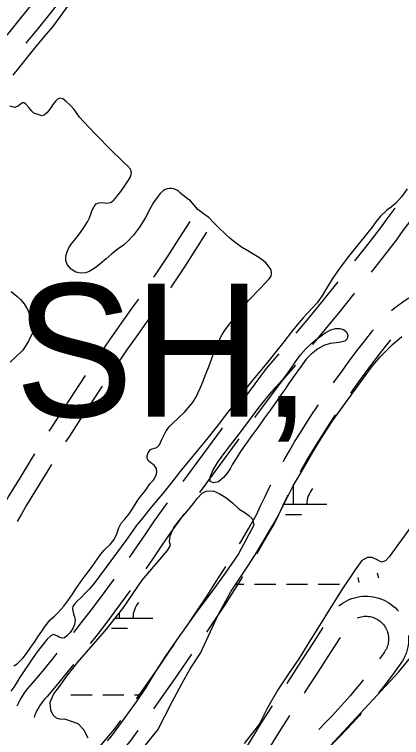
# Model space of a CAD drawing. Extents: x 3535183 to 3573198, y 534952 to 560562.
# Drawn here: x 3563443 to 3564025, y 552910 to 553996 of the extents above; entities that cross this region are included whole.
import ezdxf

# ---------------------------------------------------------------- set-up
doc = ezdxf.new("R2010")
doc.units = 0
for name, color, linetype in [('V-ROAD-CNTR', 7, 'Continuous'), ('V-TOPO-GNAM-IDEN', 7, 'Continuous'), ('V-TOPO-SHOR', 7, 'Continuous'), ('V-WETL-SWMP', 7, 'Continuous')]:
    doc.layers.add(name, color=color, linetype=linetype)

msp = doc.modelspace()

# ---------------------------------------------------------------- linework, layer by layer
at = {"layer": 'V-ROAD-CNTR'}
for points in [[(3563494.4, 554043.2), (3563493.3, 554041.8), (3563453.9, 553992.7), (3563431.8, 553965.2)], [(3563523.1, 554031.1), (3563516.7, 554023.1), (3563477.3, 553973.9), (3563460.6, 553953.1)], [(3564015.3, 553705.7), (3564013.8, 553703.7), (3564003.2, 553689.5), (3563993.1, 553675.4), (3563972.4, 553648.8), (3563954.6, 553626.2)], [(3564040.2, 553688.8), (3564037.7, 553685.6), (3564027.4, 553671.7), (3564017.1, 553657.4), (3563996, 553630.3), (3563979.5, 553609.3)], [(3563706.9, 553685.7), (3563690.4, 553659.7), (3563673.7, 553633.8), (3563656.8, 553608.2), (3563652.5, 553601.8)], [(3563732.3, 553669.6), (3563715.7, 553643.5), (3563698.9, 553617.4), (3563681.8, 553591.6), (3563677.9, 553585.7)], [(3563929.7, 553594.9), (3563909, 553569.3), (3563887.5, 553543), (3563866.4, 553517.5)], [(3564010.4, 553551.9), (3564014.3, 553555.2), (3564019.6, 553559.3), (3564025, 553563.3), (3564030.6, 553567.1), (3564036.3, 553570.7), (3564042.2, 553574.1), (3564048.1, 553577.3), (3564054.2, 553580.3), (3564060.4, 553583), (3564066.6, 553585.6), (3564073, 553587.9), (3564079.4, 553590), (3564085.7, 553591.8), (3564096.1, 553594.7), (3564099.2, 553595.6)], [(3563629.7, 553568.9), (3563621.9, 553558.1), (3563604, 553532.9), (3563586.4, 553507.6), (3563572.2, 553487.1)], [(3563954.6, 553578), (3563953.7, 553576.9), (3563932.3, 553550.3), (3563910.7, 553523.9), (3563891.4, 553500.6)], [(3563655.1, 553552.8), (3563646.3, 553540.6), (3563628.6, 553515.6), (3563611, 553490.5), (3563597.6, 553471)], [(3563922.9, 553442.9), (3563924.1, 553444.6), (3563935.3, 553460.2), (3563946.7, 553475.8), (3563958.2, 553491.1), (3563970, 553506.4), (3563981.8, 553521.4), (3563983, 553522.9)], [(3563949, 553427.8), (3563959.6, 553442.6), (3563970.8, 553457.9), (3563982.1, 553473), (3563993.6, 553488), (3564005.4, 553502.9), (3564009.1, 553507.7), (3564009.1, 553507.7)], [(3563840.7, 553486.8), (3563821.8, 553464.6), (3563787.7, 553418.8), (3563779.6, 553407.8)], [(3563865.7, 553469.9), (3563845.3, 553445.9), (3563811.8, 553400.9), (3563804.4, 553390.9)], [(3563549.8, 553454), (3563534.5, 553431.1), (3563517.5, 553405.3), (3563500.8, 553379.4), (3563495, 553370.3)], [(3563575.1, 553437.9), (3563559.5, 553414.5), (3563542.7, 553388.9), (3563526, 553363.2), (3563520.3, 553354.3)], [(3563847.6, 553325), (3563849, 553327.5), (3563856.7, 553341), (3563864.6, 553354.4), (3563872.7, 553367.7), (3563881, 553380.8), (3563891.5, 553397), (3563900.2, 553410)], [(3563873.6, 553309.9), (3563875.1, 553312.8), (3563882.6, 553325.9), (3563890.3, 553338.9), (3563898.2, 553351.8), (3563906.3, 553364.6), (3563916.6, 553380.5), (3563926.2, 553394.9)], [(3563755.7, 553375.6), (3563754, 553373.3), (3563720.5, 553327.7), (3563696.5, 553295)], [(3563780.6, 553358.8), (3563778.2, 553355.5), (3563744.7, 553310), (3563721.4, 553278.2)], [(3563473.7, 553336.5), (3563467.9, 553327.3), (3563451.7, 553301), (3563435.6, 553274.5), (3563428.3, 553261.8), (3563421.9, 553251)], [(3563499, 553320.5), (3563493.3, 553311.4), (3563477.3, 553285.4), (3563461.5, 553259.3), (3563454.2, 553246.7), (3563447.2, 553234.9)], [(3563781.8, 553201.5), (3563783.5, 553204.2), (3563795.6, 553224.8), (3563807.3, 553244.9), (3563813.4, 553258.3), (3563820.1, 553272.3), (3563827, 553286.3), (3563828.8, 553289.7)], [(3563807.8, 553186.5), (3563809.2, 553188.8), (3563821.5, 553209.6), (3563833.9, 553231.1), (3563840.6, 553245.6), (3563847.1, 553259.2), (3563853.8, 553272.8), (3563854.8, 553274.6)], [(3563673, 553262.7), (3563653.5, 553236), (3563640.3, 553216.2), (3563627, 553196.8), (3563615.8, 553180.7)], [(3563697.8, 553245.9), (3563678.2, 553218.9), (3563665.1, 553199.4), (3563651.7, 553179.8), (3563640.7, 553163.9)], [(3563706.4, 553083.6), (3563706.4, 553083.6), (3563719.7, 553103.4), (3563732.9, 553123.3), (3563745.8, 553143.4), (3563758.6, 553163.5), (3563761, 553167.4)], [(3563991, 553150), (3563989.3, 553157.5)], [(3563592.6, 553148.1), (3563586.2, 553139.3), (3563572.2, 553120.4), (3563558.1, 553101.6), (3563543.8, 553083), (3563532.3, 553068.3)], [(3563732.4, 553068.5), (3563744.7, 553086.8), (3563758, 553106.9), (3563771.1, 553127.2), (3563784, 553147.6), (3563786.9, 553152.3)], [(3563961.8, 553143.2), (3563960, 553150.7)], [(3563617.4, 553131.3), (3563610.4, 553121.6), (3563596.3, 553102.5), (3563582, 553083.5), (3563567.5, 553064.6), (3563557.2, 553051.5)], [(3563930.9, 553107.9), (3563932.6, 553109.3), (3563935.9, 553111.7), (3563939.4, 553113.9), (3563943, 553115.9), (3563946.8, 553117.6), (3563950.7, 553119.1), (3563954.6, 553120.3), (3563958.6, 553121.3), (3563962.7, 553122), (3563966.8, 553122.5), (3563970.9, 553122.7), (3563975.1, 553122.6), (3563979.2, 553122.2), (3563983.3, 553121.6), (3563987.3, 553120.8), (3563991.3, 553119.6), (3563995.2, 553118.2), (3563999, 553116.6), (3564002.7, 553114.7), (3564006.2, 553112.6), (3564009.6, 553110.3), (3564012.9, 553107.8), (3564016, 553105), (3564018.9, 553102.1), (3564020.7, 553100)], [(3563959.3, 553090.2), (3563960.5, 553090.7), (3563962.6, 553091.4), (3563964.8, 553091.9), (3563966.9, 553092.3), (3563969.1, 553092.5), (3563971.3, 553092.6), (3563973.5, 553092.6), (3563975.7, 553092.4), (3563977.9, 553092.1), (3563980, 553091.6), (3563982.1, 553091), (3563984.2, 553090.3), (3563986.2, 553089.4), (3563988.2, 553088.4), (3563990.1, 553087.3), (3563991.9, 553086.1), (3563993.6, 553084.7), (3563995.3, 553083.3), (3563996.8, 553081.7), (3563998.3, 553080), (3563999.6, 553078.3), (3564000.8, 553076.4), (3564001.9, 553074.5), (3564002.8, 553072.6), (3564003.7, 553070.5), (3564004.4, 553068.5), (3564005, 553066.3), (3564005.4, 553064.2), (3564005.7, 553062), (3564005.8, 553059.8), (3564005.8, 553057.6), (3564005.7, 553055.4), (3564005.4, 553053.2), (3564005, 553051.1), (3564004.5, 553049), (3564003.8, 553046.9), (3564003, 553044.8), (3564002, 553042.8), (3564000.9, 553040.9), (3563999.7, 553039.1), (3563998.1, 553036.8), (3563992.1, 553028.7)], [(3563853.2, 552991.8), (3563854.9, 552994.3), (3563874.6, 553024.8), (3563894.2, 553055.2), (3563907.5, 553075.8)], [(3563879.3, 552976.9), (3563880.1, 552978), (3563899.7, 553008.5), (3563919.4, 553038.9), (3563933.6, 553060.8)], [(3564035.6, 553063.6), (3564035.8, 553060.9), (3564035.8, 553056.8), (3564035.6, 553052.6), (3564035.1, 553048.5), (3564034.3, 553044.5), (3564033.3, 553040.5), (3564032, 553036.5), (3564030.4, 553032.7), (3564028.6, 553029), (3564026.6, 553025.4), (3564024.3, 553021.9), (3564022.2, 553019.1), (3564014.2, 553008), (3564005.8, 552996.8), (3563997.3, 552985.7), (3563990.6, 552977.3)], [(3563626.8, 552968.5), (3563627.3, 552969.2), (3563643.9, 552992.6), (3563660.4, 553016.2), (3563676.6, 553039.9), (3563683.8, 553050.6)], [(3563507.3, 553037.1), (3563499.8, 553027.9), (3563484.8, 553009.8), (3563469.8, 552992), (3563466.5, 552988.3), (3563462.9, 552984), (3563459.5, 552979.5), (3563456.4, 552974.9), (3563453.4, 552970.2), (3563450.7, 552965.3), (3563448.2, 552960.3), (3563447, 552957.7)], [(3563652.8, 552953.3), (3563668.4, 552975.4), (3563685, 552999.1), (3563701.4, 553023), (3563709.8, 553035.5)], [(3563532.3, 553020.2), (3563523, 553008.9), (3563507.9, 552990.5), (3563492.4, 552972.2), (3563489.2, 552968.6), (3563486.5, 552965.4), (3563483.9, 552962), (3563481.5, 552958.5), (3563479.3, 552954.9), (3563477.2, 552951.2), (3563475.3, 552947.4), (3563474.1, 552944.7), (3563473.2, 552940.4)], [(3563967.8, 552996.9), (3563965.3, 552993.7), (3563956.7, 552983.3), (3563948, 552973), (3563939.1, 552962.8), (3563930, 552952.8), (3563920.8, 552943), (3563911.4, 552933.3), (3563901.9, 552923.7), (3563900.9, 552922.7)], [(3563778.1, 552873.6), (3563778.9, 552874.8), (3563791.2, 552894.1), (3563803.3, 552913.5), (3563815.4, 552933.3), (3563831.5, 552958.2)], [(3563804.2, 552858.7), (3563816.6, 552878.1), (3563828.9, 552897.7), (3563840.8, 552917.3), (3563857.6, 552943.3)], [(3563964.8, 552946.7), (3563961.5, 552942.9), (3563952.1, 552932.5), (3563942.5, 552922.3), (3563932.8, 552912.3), (3563923, 552902.4), (3563913, 552892.6), (3563903.1, 552883.3), (3563897.5, 552877.6), (3563895, 552875.2)], [(3563539.6, 552859), (3563593.7, 552923), (3563603.3, 552936.1)], [(3563566, 552843.7), (3563617.3, 552904.5), (3563629.4, 552920.9)]]:
    msp.add_lwpolyline(points, dxfattribs=at)
at = {"layer": 'V-TOPO-SHOR'}
msp.add_line((3563882, 553478.5), (3563855.5, 553441.7), dxfattribs=at)
for points in [[(3563441.2, 553905.4), (3563452, 553918.4), (3563461.5, 553930.5), (3563473.8, 553946), (3563487.9, 553962.7), (3563500.8, 553977.8), (3563512, 553992.7), (3563526.1, 554012.4)], [(3563556.8, 553825.5), (3563547.2, 553835.4), (3563541.1, 553842.1), (3563536.5, 553848.7), (3563533, 553853.7), (3563528.3, 553859.2), (3563520.6, 553866.4), (3563515.9, 553869.8), (3563511.5, 553870.6), (3563508.3, 553869.3), (3563505.3, 553866.6), (3563501, 553861.2), (3563498, 553856.3), (3563494.6, 553851.8), (3563491.8, 553848.5), (3563488.3, 553845.5), (3563484.9, 553844.3), (3563479.8, 553845.5), (3563472.6, 553848.1), (3563468.9, 553851.8), (3563464.9, 553856.8), (3563460.5, 553861.9), (3563457.9, 553863.7), (3563455.6, 553863.6), (3563452.3, 553861.7), (3563449.4, 553859.2), (3563443.8, 553856.7), (3563436.2, 553858.7)], [(3563608.2, 553773.8), (3563601.1, 553780.5), (3563591.7, 553789.5), (3563582.1, 553799.2), (3563572.5, 553809.2), (3563564.7, 553817.1), (3563556.8, 553825.5)], [(3563752.7, 553510.1), (3563755.6, 553515.8), (3563759.9, 553522.9), (3563766.8, 553531.4), (3563772.8, 553538.6), (3563778.6, 553546), (3563782.8, 553551.6), (3563788, 553558.3), (3563795, 553566.6), (3563801.1, 553572.9), (3563807, 553579.3), (3563813.3, 553585.4), (3563820, 553592.2), (3563825.6, 553598.7), (3563829.2, 553603.4), (3563830, 553607.3), (3563829.5, 553612.7), (3563821.9, 553623.1), (3563817.8, 553626.5), (3563810.7, 553631.2), (3563803.3, 553635.7), (3563794.4, 553641.3), (3563784.9, 553647.1), (3563774.6, 553654.3), (3563767.4, 553660), (3563759.9, 553666.8), (3563750.4, 553675.9), (3563742.9, 553683.5), (3563735.4, 553691.4), (3563726.9, 553697.6), (3563719.2, 553703.5), (3563707.9, 553716.5), (3563701.6, 553721), (3563696.1, 553725.3), (3563693.1, 553728.1), (3563690.1, 553730.8), (3563688.5, 553732.2), (3563685.4, 553733.6), (3563682.3, 553734.5), (3563679.3, 553735), (3563676.2, 553735), (3563672.8, 553734.4), (3563670, 553733.3), (3563666.7, 553731.3), (3563662.5, 553727.3), (3563657.8, 553721.6), (3563652.6, 553713.9), (3563647, 553703.8), (3563639.7, 553690.6), (3563631.4, 553677), (3563622.2, 553665), (3563613.9, 553655.9), (3563607.1, 553650.1), (3563599.1, 553644.2), (3563589.9, 553637.1), (3563581.2, 553629.2), (3563571.8, 553621.4), (3563564.6, 553615.9), (3563556.5, 553611), (3563550.6, 553608.6), (3563542.5, 553607.9), (3563535.4, 553609.6), (3563528.6, 553614.1), (3563522.8, 553621), (3563520.7, 553626.9), (3563520.6, 553631), (3563521.2, 553635.6), (3563522.5, 553639.9), (3563525.1, 553646.1), (3563528.8, 553651.5), (3563533.8, 553657.6), (3563537.8, 553662.6), (3563542.5, 553669.1), (3563548.6, 553678), (3563553, 553685), (3563556.3, 553690.9), (3563558.2, 553696.5), (3563559.8, 553701.6), (3563563.2, 553708.2), (3563566.4, 553711.8), (3563570.2, 553713.5), (3563576.2, 553714), (3563582.3, 553712.9), (3563587.7, 553713.8), (3563592.3, 553717.1), (3563597.1, 553722.8), (3563603.2, 553730.7), (3563609.7, 553739.9), (3563614, 553745.9), (3563617.2, 553751.5), (3563618.7, 553755.9), (3563619.3, 553759.3), (3563617.7, 553764.1), (3563613.3, 553769.1), (3563608.2, 553773.8)], [(3564033.9, 553734.3), (3564025.1, 553722.5), (3564016.5, 553712.9), (3564009.5, 553707.1), (3564002.7, 553701.8), (3563993.6, 553693.6), (3563987.2, 553685.5), (3563981.2, 553677.1), (3563962.3, 553653.3), (3563955.8, 553645.6), (3563943.4, 553630.5), (3563931.8, 553614.9), (3563921.7, 553599.8), (3563913.1, 553585.9), (3563906.4, 553574.7), (3563898.3, 553563.5), (3563891.1, 553555.2), (3563883, 553546.8), (3563877.4, 553540.6), (3563868.3, 553530.3), (3563860.1, 553519.8), (3563848.3, 553504.7), (3563820.2, 553469.5), (3563809.9, 553457), (3563799.7, 553445), (3563791.9, 553435.2), (3563781.5, 553422), (3563771, 553408.2), (3563760.4, 553394.4), (3563749.5, 553380.3), (3563730.3, 553355.7), (3563691.8, 553309.4), (3563679.7, 553293.7), (3563666.6, 553277), (3563657.1, 553265.9), (3563647.6, 553254.2), (3563635.7, 553240), (3563626.3, 553228.3), (3563613.6, 553210.2), (3563562.6, 553141.1), (3563555.6, 553133.4), (3563549.4, 553127), (3563542.9, 553120.3), (3563537.7, 553115.1), (3563533.6, 553110.6), (3563531.2, 553107.2), (3563530.4, 553104.2), (3563531, 553100.5), (3563532.2, 553096.2), (3563533.7, 553091.7), (3563534.8, 553087), (3563533.6, 553080.1), (3563531.2, 553074.4), (3563527, 553068.2), (3563522.2, 553062.9), (3563518.8, 553060.3), (3563516.3, 553059.5), (3563513.4, 553059.9), (3563510.6, 553061.2), (3563507.9, 553062.5), (3563504.7, 553064.1), (3563501.5, 553064.9), (3563497.9, 553063.2), (3563492.5, 553058), (3563487, 553051.2)], [(3563438.3, 553580.5), (3563447, 553573.5), (3563452.5, 553568.3), (3563457.7, 553561.9), (3563462.9, 553553.1), (3563467.5, 553542.7), (3563470.9, 553533.6), (3563471.5, 553530.1), (3563471.8, 553524.9), (3563470.3, 553518.2), (3563464.7, 553505.8), (3563455.7, 553492.4), (3563445.2, 553482.3), (3563437, 553474.2)], [(3563855.5, 553441.7), (3563851.1, 553435.1), (3563845.5, 553427), (3563836.7, 553414.5), (3563828.4, 553402.7), (3563819.5, 553390.4), (3563810.5, 553377.9), (3563800.3, 553363.8), (3563791.6, 553351.9), (3563784.4, 553341.5), (3563776.5, 553329.5), (3563771.4, 553320.9), (3563768, 553315), (3563762.9, 553307.6), (3563757.8, 553301.1), (3563750, 553294.6), (3563742.7, 553293), (3563737.5, 553294.8), (3563737.4, 553301.4), (3563741.6, 553311.5), (3563748.9, 553323.8), (3563756.6, 553334.7), (3563768.1, 553349.3), (3563780.2, 553365.1), (3563788.2, 553375.6), (3563799.5, 553391), (3563811.1, 553406.6), (3563824.2, 553422.5), (3563836.9, 553437), (3563848.7, 553450.7), (3563854.9, 553458.9), (3563860.8, 553467.3), (3563866.9, 553476.3), (3563873.2, 553485), (3563880.7, 553493.6), (3563890.8, 553503), (3563897, 553508.4), (3563904.3, 553513.8), (3563910.7, 553518.4), (3563919, 553522.9), (3563926.1, 553524.9), (3563932.7, 553524.9), (3563938.2, 553523.1), (3563942.6, 553519.6), (3563944.4, 553514.6), (3563943.3, 553509.3), (3563939.9, 553505.7), (3563934.2, 553504), (3563927.1, 553503.1), (3563918, 553502.1), (3563908.6, 553499.3), (3563899.4, 553494), (3563889.3, 553486.3), (3563883.9, 553480.7), (3563882, 553478.5)], [(3563442.6, 553018.1), (3563447.2, 553021.3), (3563451.5, 553025.2), (3563456.2, 553029.9), (3563461.5, 553036.5), (3563468.2, 553046.2), (3563474.3, 553055.1), (3563478.6, 553061.4), (3563484.3, 553070.4), (3563489.5, 553077.9), (3563497.2, 553087), (3563503.4, 553092.8), (3563508.6, 553097.7), (3563517.4, 553107.6), (3563523.6, 553115.8), (3563530.7, 553125.6), (3563536.8, 553135), (3563544.9, 553147.1), (3563554, 553159.1), (3563559.1, 553165.8), (3563564.6, 553174), (3563571.6, 553183.6), (3563577.9, 553191.3), (3563582.1, 553195.6), (3563587.3, 553200.4), (3563593.3, 553207.8), (3563597.2, 553216.1), (3563600.1, 553225.2), (3563603.9, 553232.6), (3563609.1, 553238.6), (3563615.7, 553246.4), (3563620, 553252.3), (3563625, 553260.3), (3563628.7, 553266.9), (3563633.3, 553273), (3563638.5, 553278.8), (3563642.4, 553284.3), (3563646.8, 553291.4), (3563651.7, 553296.5), (3563654, 553299.9), (3563656.3, 553304.5), (3563657.4, 553309), (3563657, 553314.7), (3563653.4, 553319.5), (3563648.8, 553322.6), (3563644.9, 553326.2), (3563643, 553329.3), (3563642.8, 553333.4), (3563644.4, 553338.1), (3563647.2, 553342.4), (3563650.6, 553344), (3563657.5, 553346.1), (3563661.5, 553350), (3563664.6, 553356.9), (3563667.8, 553364.1), (3563671.5, 553371.1), (3563676.6, 553377.7), (3563681.9, 553383), (3563689.1, 553389.4), (3563699.5, 553399.8), (3563704.9, 553406), (3563710.9, 553413.3), (3563715.9, 553421.1), (3563719.6, 553428.6), (3563722.9, 553436), (3563727, 553445.5), (3563730.2, 553454.3), (3563734.1, 553463.9), (3563736.4, 553470.2), (3563740, 553479.9), (3563744.2, 553491), (3563749.3, 553500.5), (3563752.7, 553510.1)], [(3563487, 553051.2), (3563479, 553041.2), (3563471.6, 553030.6), (3563451, 553000.3), (3563447.6, 552994.1), (3563442.5, 552986.2), (3563437.7, 552979.8)]]:
    msp.add_lwpolyline(points, dxfattribs=at)
at = {"layer": 'V-WETL-SWMP'}
for p, q in [((3563862.9, 553260.8), (3563862.9, 553289.5)), ((3563848.4, 553260.8), (3563912.9, 553260.8)), ((3563850.9, 553245.3), (3563874.9, 553245.3)), ((3563776, 553140.7), (3563788.1, 553140.7)), ((3563804.1, 553140.7), (3563836.1, 553140.7)), ((3563852.1, 553140.7), (3563884.1, 553140.7)), ((3563900.1, 553140.7), (3563932.1, 553140.7)), ((3563601.4, 553089.9), (3563601.4, 553098.1)), ((3563594.9, 553089.9), (3563651.4, 553089.9)), ((3563589.4, 553074.5), (3563613.4, 553074.5)), ((3563528, 552974.5), (3563560, 552974.5)), ((3563576, 552974.5), (3563608, 552974.5)), ((3563624, 552974.5), (3563633.3, 552974.5))]:
    msp.add_line(p, q, dxfattribs=at)
for points in [[(3563590.2, 552836.8), (3563658.8, 552922), (3563680.8, 552965.1), (3563698.4, 552997.5), (3563707.5, 553013.4), (3563722.8, 553037.3), (3563750, 553095.8), (3563769.2, 553130.4), (3563786, 553155.8), (3563795, 553169.2), (3563807.7, 553188.6), (3563818.9, 553207.1), (3563830.9, 553227.7), (3563840.6, 553245.3), (3563862.9, 553289.5), (3563871.3, 553303.6), (3563882, 553321.5), (3563891.9, 553339), (3563904.4, 553359.3), (3563921.4, 553386.1), (3563979.9, 553466.8), (3563993.3, 553482.4), (3564011.7, 553500.9), (3564025.6, 553512.6)], [(3563554.2, 552909.4), (3563547.6, 552921.9), (3563539.1, 552930.9), (3563519.1, 552937.9), (3563513.8, 552937.7), (3563509.5, 552938.4), (3563506.6, 552939.7), (3563501.7, 552944.1), (3563498, 552951.3), (3563497, 552963.5), (3563502.7, 552976.1), (3563511.1, 552987.1), (3563522.3, 553002.6), (3563538.1, 553022.9), (3563561.6, 553050), (3563579.6, 553070.7), (3563606.2, 553104.1), (3563635.2, 553146.8), (3563673.6, 553191.5), (3563677.7, 553198.6), (3563676.4, 553204.3), (3563677.2, 553213.1), (3563683.1, 553225.8), (3563693.5, 553239.5), (3563703.3, 553250.7), (3563712.4, 553262.1), (3563718.6, 553269.8), (3563725.4, 553277.3), (3563731.7, 553280.2), (3563742.2, 553280.8), (3563751, 553277.1), (3563761.1, 553270.7), (3563771.6, 553262.2), (3563780.9, 553253.9), (3563790.1, 553247.7), (3563795.8, 553243.9), (3563800.2, 553239.8), (3563801.7, 553236.6), (3563803.2, 553229.3), (3563780.4, 553186.5), (3563760, 553157.4), (3563740.5, 553130.2), (3563717.4, 553099.8), (3563690.3, 553061.7), (3563671.1, 553033.4), (3563655.5, 553009.6), (3563641, 552985.5), (3563626.1, 552964.1), (3563611.6, 552943.9), (3563599.9, 552927.6), (3563589.3, 552913.2), (3563582.6, 552905.4)], [(3564054.3, 553247.3), (3564006.6, 553181.9), (3564001.3, 553175.7), (3563995.4, 553173.9), (3563989.5, 553176.8), (3563981.2, 553180.6), (3563974, 553180.6), (3563965.7, 553176.1), (3563955.4, 553162.1), (3563935.2, 553131.7), (3563884.3, 553050.4), (3563871, 553028.7), (3563855.5, 553006.3), (3563839.3, 552982.2), (3563823.9, 552954.8), (3563811.6, 552930.8), (3563788.8, 552901.4)], [(3563918.3, 552898.4), (3564020.5, 553008.6), (3564059.4, 553055.8)]]:
    msp.add_lwpolyline(points, dxfattribs=at)
for centre in [(3563918.1, 553261.2), (3563656.7, 553090.4)]:
    msp.add_arc(centre, 35.2, 139.2282, 180.7718, dxfattribs=at)

# ---------------------------------------------------------------- texts
at = {"layer": 'V-TOPO-GNAM-IDEN'}
msp.add_text('PARISH,', height=200, rotation=359.9763, dxfattribs=at).set_placement((3562819.6, 553392.5))

doc.saveas('drawing.dxf')
